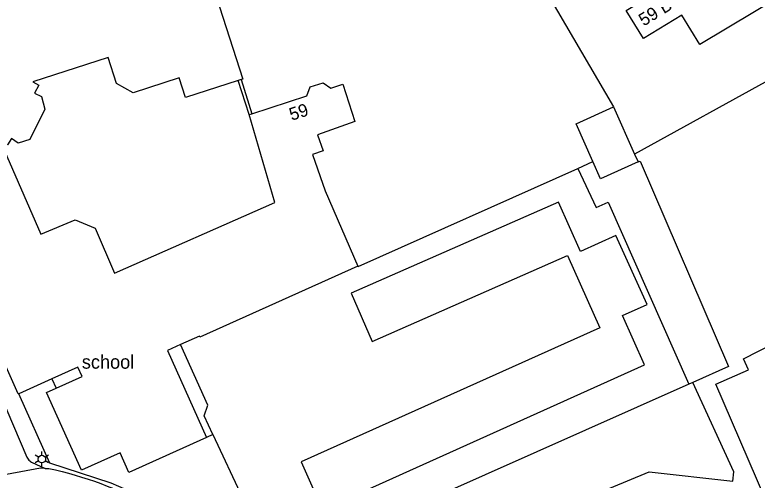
# Model space of a CAD drawing. Extents: x 122462 to 123306, y 485548 to 486417.
# Drawn here: x 123061.5 to 123149.2, y 486042.4 to 486097.3 of the extents above; entities that cross this region are included whole.
import ezdxf

# ---------------------------------------------------------------- set-up
doc = ezdxf.new("R2010")
doc.units = 0
for name, color, linetype in [('B-WE-IE-MEUBILAIR_WEGMEUBILAIR_VERKEERSBORD-S', 7, 'Continuous'), ('Level 1', 7, 'Continuous'), ('Level 17', 7, 'Continuous'), ('Level 19', 7, 'Continuous'), ('Level 2', 7, 'Continuous'), ('Level 21', 7, 'Continuous'), ('Level 50', 7, 'Continuous'), ('Level 62', 7, 'Continuous'), ('N werkgrens', 7, 'Continuous')]:
    doc.layers.add(name, color=color, linetype=linetype)

msp = doc.modelspace()

# ---------------------------------------------------------------- linework, layer by layer
at = {"layer": 'Level 1'}
for p, q in [((123088.222, 486089.694), (123087.889, 486089.586)), ((123089.17, 486085.559), (123089.503, 486085.669)), ((123065.877, 486054.348), (123061.981, 486052.592))]:
    msp.add_line(p, q, dxfattribs=at)
for points in [[(123159.489, 486104.11), (123152.083, 486099.661), (123142.39, 486093.84), (123140.249, 486097.324), (123135.739, 486094.549), (123133.709, 486097.85), (123138.279, 486100.661), (123136.66, 486103.289), (123145.499, 486108.609), (123138.401, 486120.4), (123138.165, 486120.255), (123132.9, 486129.049)], [(123082.949, 486106.779), (123088.429, 486089.759), (123088.222, 486089.694)], [(123087.889, 486089.586), (123081.647, 486087.567), (123080.892, 486089.9), (123075.473, 486088.148), (123073.517, 486089.235), (123072.517, 486092.326), (123063.62, 486089.448), (123064.345, 486089.02), (123063.821, 486088.108), (123064.658, 486087.716), (123065.066, 486086.196), (123063.267, 486082.604), (123061.894, 486082.184), (123061.109, 486082.752), (123060.625, 486081.991), (123059.883, 486082.192), (123064.589, 486071.455), (123068.627, 486073.13), (123071.007, 486072.158), (123073.279, 486066.837), (123092.196, 486075.19), (123089.17, 486085.559)], [(123089.503, 486085.669), (123095.99, 486087.771), (123096.382, 486088.823), (123097.897, 486089.314), (123098.831, 486088.691), (123100.249, 486089.15), (123101.64, 486084.759), (123097.262, 486083.158), (123097.922, 486081.282), (123096.643, 486080.834), (123098.142, 486076.559), (123102.025, 486067.639)], [(123061.981, 486052.592), (123061.91, 486052.559), (123058.759, 486059.579), (123058.953, 486059.667), (123052.324, 486074.52), (123051.513, 486076.337), (123051.32, 486076.249), (123048.179, 486083.289), (123048.372, 486083.376), (123047.864, 486084.514)], [(123102.025, 486067.639), (123083.34, 486059.272), (123083.295, 486059.373), (123081.07, 486058.391)], [(123081.07, 486058.391), (123079.525, 486057.709), (123084.154, 486047.433)], [(123066.373, 486053.248), (123069.459, 486054.638), (123068.962, 486055.739), (123065.877, 486054.348)], [(123084.154, 486047.433), (123074.972, 486043.296), (123073.937, 486045.593), (123069.388, 486043.543), (123065.243, 486052.739), (123066.373, 486053.248)]]:
    msp.add_lwpolyline(points, dxfattribs=at)
at = {"layer": 'Level 17'}
for points in [[(123047.864, 486084.514), (123046.42, 486083.794), (123050.528, 486074.16), (123062.927, 486045.08), (123062.995, 486044.965), (123063.074, 486044.856), (123063.162, 486044.754), (123063.259, 486044.662), (123063.364, 486044.578), (123063.476, 486044.504), (123065.093, 486043.768)], [(123065.093, 486043.768), (123064.526, 486043.78), (123060.503, 486043.057)], [(123065.093, 486043.768), (123065.515, 486043.759), (123066.297, 486043.584), (123067.076, 486043.396), (123067.852, 486043.193), (123068.623, 486042.976), (123069.391, 486042.746), (123070.154, 486042.501), (123070.913, 486042.243), (123071.667, 486041.972), (123072.416, 486041.686), (123073.16, 486041.388), (123073.898, 486041.076), (123074.63, 486040.75), (123075.357, 486040.412), (123092.278, 486032.003)]]:
    msp.add_lwpolyline(points, dxfattribs=at)
at = {"layer": 'Level 19'}
for p, q in [((123156.28, 486092.813), (123134.681, 486080.9)), ((123155.802, 486027.01), (123144.26, 486053.733))]:
    msp.add_line(p, q, dxfattribs=at)
for points in [[(123127.967, 486079.205), (123130.14, 486074.599), (123131.55, 486075.229), (123141.109, 486053.721)], [(123098.895, 486032.507), (123099.291, 486033.002), (123100.818, 486033.682), (123109.2, 486037.26), (123111.104, 486032.851), (123136.425, 486043.356), (123146.276, 486042.277), (123146.396, 486043.373), (123141.565, 486053.924)]]:
    msp.add_lwpolyline(points, dxfattribs=at)
at = {"layer": 'Level 2'}
for p, q in [((123132.191, 486086.469), (123134.681, 486080.9)), ((123134.681, 486080.9), (123135.099, 486079.966))]:
    msp.add_line(p, q, dxfattribs=at)
for points in [[(123129.771, 486080.012), (123127.768, 486084.491), (123132.191, 486086.469)], [(123135.099, 486079.966), (123130.676, 486077.988), (123129.771, 486080.012)], [(123097.843, 486038.881), (123135.868, 486056.004), (123133.251, 486061.84), (123136.166, 486063.147), (123132.478, 486071.281), (123128.303, 486069.401), (123125.704, 486075.23), (123101.207, 486064.474), (123103.681, 486058.768), (123126.745, 486068.918), (123130.593, 486060.389), (123095.301, 486044.526), (123097.843, 486038.881)]]:
    msp.add_lwpolyline(points, dxfattribs=at)
at = {"layer": 'Level 21'}
for p, q in [((123089.17, 486085.559), (123087.889, 486089.586)), ((123088.222, 486089.694), (123089.503, 486085.669))]:
    msp.add_line(p, q, dxfattribs=at)
at = {"layer": 'Level 50'}
for p, q in [((123064.305, 486045.091), (123063.915, 486045.316)), ((123064.695, 486045.316), (123064.695, 486045.766)), ((123065.474, 486045.316), (123065.084, 486045.091)), ((123064.305, 486044.641), (123063.915, 486044.416)), ((123064.695, 486043.966), (123064.695, 486044.416)), ((123065.474, 486044.416), (123065.084, 486044.641))]:
    msp.add_line(p, q, dxfattribs=at)
msp.add_circle((123064.695, 486044.866), 0.45, dxfattribs=at)
at = {"layer": 'N werkgrens'}
for p, q in [((123114.083, 486117.55), (123132.191, 486086.469)), ((123127.967, 486079.205), (123129.771, 486080.012)), ((123065.877, 486054.348), (123066.373, 486053.248)), ((123141.109, 486053.721), (123092.278, 486032.003)), ((123141.565, 486053.924), (123141.109, 486053.721)), ((123084.899, 486047.769), (123084.154, 486047.433)), ((123084.899, 486047.769), (123091.31, 486034.072))]:
    msp.add_line(p, q, dxfattribs=at)
for points in [[(123144.26, 486053.733), (123148.116, 486055.399), (123147.55, 486056.708), (123157.85, 486061.999), (123188.08, 486075.739), (123212.96, 486086.975), (123205.968, 486098.614)], [(123135.099, 486079.966), (123135.331, 486080.07), (123145.78, 486055.799), (123141.565, 486053.924)], [(123102.025, 486067.639), (123102.04, 486067.606), (123127.967, 486079.205)], [(123084.899, 486047.769), (123083.856, 486049.979), (123084.302, 486051.223), (123081.07, 486058.391)], [(123091.31, 486034.072), (123090.023, 486033.559), (123077.376, 486039.919), (123076.487, 486040.367), (123075.591, 486040.801), (123074.688, 486041.22), (123073.779, 486041.625), (123072.863, 486042.016), (123065.657, 486044.385), (123061.981, 486052.592)]]:
    msp.add_lwpolyline(points, dxfattribs=at)

# ---------------------------------------------------------------- texts
at = {"layer": 'B-WE-IE-MEUBILAIR_WEGMEUBILAIR_VERKEERSBORD-S'}
for s, rotation, p in [('59 B', 31.58966, (123135.758, 486095.956)), ('59', 17.95749, (123094.189, 486084.822))]:
    msp.add_text(s, height=1.5, rotation=rotation, dxfattribs=at).set_placement(p)
at = {"layer": 'Level 62'}
msp.add_text('school', height=1.6, dxfattribs=at).set_placement((123069.42, 486055.544))

doc.saveas('drawing.dxf')
